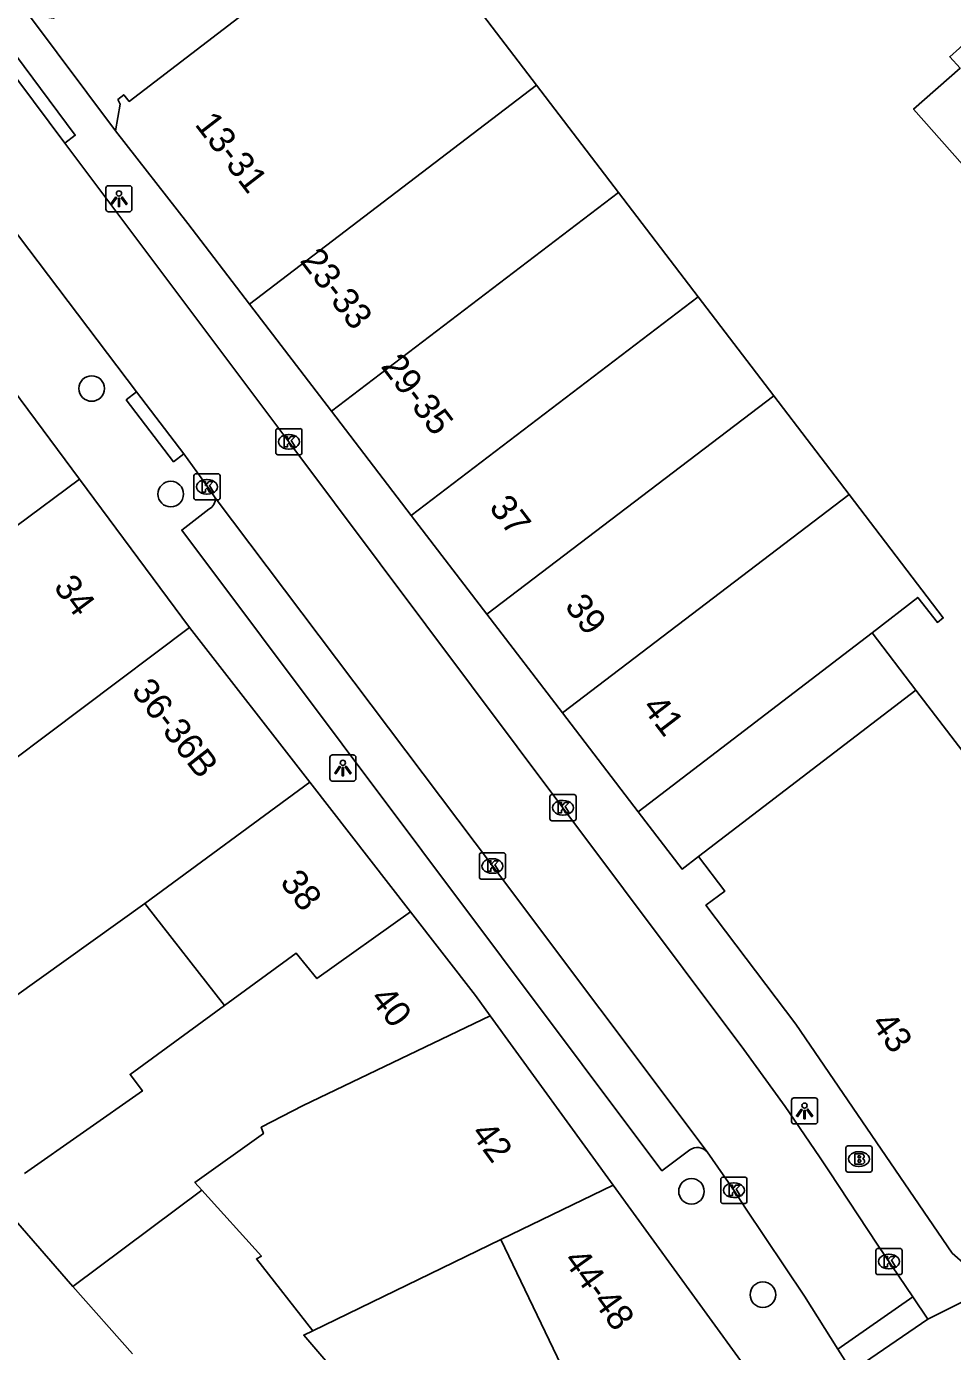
# Model space of a CAD drawing. Extents: x 160664 to 161506, y 382245 to 383288.
# Drawn here: x 161213 to 161248.4, y 383013.1 to 383063.8 of the extents above; entities that cross this region are included whole.
import ezdxf

# ---------------------------------------------------------------- set-up
doc = ezdxf.new("R2010")
doc.units = 0
for name, color, linetype in [('IMGEO_Boom', 7, 'Continuous'), ('IMGEO_Brandkraan', 7, 'Continuous'), ('IMGEO_Kolk', 7, 'Continuous'), ('IMGEO_Lichtpunt', 7, 'Continuous'), ('IMGEO_Pand', 7, 'Continuous'), ('IMGEO_Pand_nummerreeks', 7, 'Continuous'), ('IMGEO_Pand_overbouw', 7, 'Continuous'), ('IMGEO_Rijbaan_lokaal_gesloten', 7, 'Continuous'), ('IMGEO_Rijbaan_lokaal_open', 7, 'Continuous'), ('IMGEO_Voetpad_gesloten', 7, 'Continuous'), ('IMGEO_Voetpad_open', 7, 'Continuous')]:
    doc.layers.add(name, color=color, linetype=linetype)

msp = doc.modelspace()

# ---------------------------------------------------------------- linework, layer by layer
at = {"layer": 'IMGEO_Boom'}
for centre in [(161215.482, 383049.924), (161218.509, 383045.885), (161238.432, 383019.199), (161241.165, 383015.244)]:
    msp.add_circle(centre, 0.489, dxfattribs=at)
at = {"layer": 'IMGEO_Brandkraan'}
for p, q in [((161244.34, 383020.009), (161244.34, 383020.861)), ((161244.415, 383020.935), (161245.267, 383020.935)), ((161244.828, 383020.715), (161244.853, 383020.715)), ((161245.341, 383020.861), (161245.341, 383020.009)), ((161244.851, 383020.155), (161244.826, 383020.155)), ((161245.267, 383019.935), (161244.415, 383019.935))]:
    msp.add_line(p, q, dxfattribs=at)
for points in [[(161244.34, 383020.009), (161244.34, 383020.861)], [(161244.415, 383020.935), (161245.267, 383020.935)], [(161244.688, 383020.635), (161244.688, 383020.235), (161244.901, 383020.235)], [(161244.919, 383020.635), (161244.688, 383020.635)], [(161245.341, 383020.861), (161245.341, 383020.009)], [(161244.867, 383020.554), (161244.813, 383020.554), (161244.813, 383020.478)], [(161244.813, 383020.478), (161244.866, 383020.478)], [(161244.875, 383020.402), (161244.813, 383020.402), (161244.813, 383020.321)], [(161244.813, 383020.321), (161244.875, 383020.321)], [(161245.267, 383019.935), (161244.415, 383019.935)]]:
    msp.add_lwpolyline(points, dxfattribs=at)
for centre, radius, start, end in [((161244.417, 383020.859), 0.0765, 91.552, 178.448), ((161244.417, 383020.859), 0.0765, 91.552, 178.448), ((161244.923, 383020.49), 0.145, 59.4692, 91.5367), ((161244.948, 383020.537), 0.0922, 285.5137, 58.1501), ((161245.265, 383020.859), 0.0765, 1.552, 88.448), ((161245.265, 383020.859), 0.0765, 1.552, 88.448), ((161244.868, 383020.516), 0.0379, 267.8285, 90.9355), ((161244.876, 383020.361), 0.0404, 269.8759, 90.5077), ((161244.907, 383020.486), 0.251, 268.6676, 293.5347), ((161244.953, 383020.345), 0.105, 301.3115, 78.989), ((161244.417, 383020.011), 0.0765, 181.552, 268.448), ((161244.417, 383020.011), 0.0765, 181.552, 268.448), ((161245.265, 383020.011), 0.0765, 271.552, 358.448), ((161245.265, 383020.011), 0.0765, 271.552, 358.448)]:
    msp.add_arc(centre, radius, start, end, dxfattribs=at)
for centre, major_axis, ratio, start_param, end_param in [((161244.827, 383020.435), (-0.387, 0.002), 0.722429, 4.712389, 7.853982), ((161244.852, 383020.435), (-0.39, 0.002), 0.717154, 1.570796, 4.712389)]:
    msp.add_ellipse(centre, major_axis=major_axis, ratio=ratio, start_param=start_param, end_param=end_param, dxfattribs=at)
at = {"layer": 'IMGEO_Kolk'}
for p, q in [((161222.528, 383047.462), (161222.528, 383048.314)), ((161222.603, 383048.388), (161223.455, 383048.388)), ((161223.016, 383048.168), (161223.041, 383048.168)), ((161223.529, 383048.314), (161223.529, 383047.462)), ((161223.039, 383047.608), (161223.014, 383047.608)), ((161223.455, 383047.388), (161222.603, 383047.388)), ((161219.394, 383045.736), (161219.394, 383046.588)), ((161219.469, 383046.662), (161220.321, 383046.662)), ((161220.395, 383046.588), (161220.395, 383045.736)), ((161219.882, 383046.442), (161219.907, 383046.442)), ((161220.321, 383045.662), (161219.469, 383045.662)), ((161219.905, 383045.882), (161219.88, 383045.882)), ((161233.014, 383033.455), (161233.014, 383034.307)), ((161233.089, 383034.381), (161233.941, 383034.381)), ((161234.015, 383034.307), (161234.015, 383033.455)), ((161233.502, 383034.161), (161233.527, 383034.161)), ((161233.941, 383033.381), (161233.089, 383033.381)), ((161233.525, 383033.601), (161233.5, 383033.601)), ((161230.317, 383031.225), (161230.317, 383032.077)), ((161230.392, 383032.151), (161231.244, 383032.151)), ((161230.805, 383031.931), (161230.83, 383031.931)), ((161231.318, 383032.077), (161231.318, 383031.225)), ((161230.828, 383031.371), (161230.803, 383031.371)), ((161231.244, 383031.151), (161230.392, 383031.151)), ((161239.554, 383018.813), (161239.554, 383019.665)), ((161239.629, 383019.739), (161240.481, 383019.739)), ((161240.555, 383019.665), (161240.555, 383018.813)), ((161240.042, 383019.519), (161240.067, 383019.519)), ((161240.481, 383018.739), (161239.629, 383018.739)), ((161240.065, 383018.959), (161240.04, 383018.959)), ((161245.489, 383016.085), (161245.489, 383016.937)), ((161245.564, 383017.011), (161246.416, 383017.011)), ((161245.977, 383016.791), (161246.002, 383016.791)), ((161246.49, 383016.937), (161246.49, 383016.085)), ((161246, 383016.231), (161245.975, 383016.231)), ((161246.416, 383016.011), (161245.564, 383016.011))]:
    msp.add_line(p, q, dxfattribs=at)
for points in [[(161222.528, 383047.462), (161222.528, 383048.314)], [(161222.603, 383048.388), (161223.455, 383048.388)], [(161222.849, 383048.088), (161222.972, 383048.088), (161222.972, 383047.937), (161223.102, 383048.088), (161223.266, 383048.088), (161223.12, 383047.937), (161223.273, 383047.688), (161223.121, 383047.688), (161223.036, 383047.852), (161222.972, 383047.785), (161222.972, 383047.688), (161222.849, 383047.688), (161222.849, 383048.088)], [(161223.529, 383048.314), (161223.529, 383047.462)], [(161223.455, 383047.388), (161222.603, 383047.388)], [(161219.394, 383045.736), (161219.394, 383046.588)], [(161219.469, 383046.662), (161220.321, 383046.662)], [(161220.395, 383046.588), (161220.395, 383045.736)], [(161219.715, 383046.362), (161219.838, 383046.362), (161219.838, 383046.211), (161219.968, 383046.362), (161220.132, 383046.362), (161219.986, 383046.211), (161220.139, 383045.962), (161219.987, 383045.962), (161219.902, 383046.126), (161219.838, 383046.059), (161219.838, 383045.962), (161219.715, 383045.962), (161219.715, 383046.362)], [(161220.321, 383045.662), (161219.469, 383045.662)], [(161233.014, 383033.455), (161233.014, 383034.307)], [(161233.089, 383034.381), (161233.941, 383034.381)], [(161234.015, 383034.307), (161234.015, 383033.455)], [(161233.335, 383034.081), (161233.458, 383034.081), (161233.458, 383033.93), (161233.588, 383034.081), (161233.752, 383034.081), (161233.606, 383033.93), (161233.759, 383033.681), (161233.607, 383033.681), (161233.522, 383033.845), (161233.458, 383033.778), (161233.458, 383033.681), (161233.335, 383033.681), (161233.335, 383034.081)], [(161233.941, 383033.381), (161233.089, 383033.381)], [(161230.317, 383031.225), (161230.317, 383032.077)], [(161230.392, 383032.151), (161231.244, 383032.151)], [(161230.638, 383031.851), (161230.761, 383031.851), (161230.761, 383031.7), (161230.891, 383031.851), (161231.055, 383031.851), (161230.909, 383031.7), (161231.062, 383031.451), (161230.91, 383031.451), (161230.825, 383031.615), (161230.761, 383031.548), (161230.761, 383031.451), (161230.638, 383031.451), (161230.638, 383031.851)], [(161231.318, 383032.077), (161231.318, 383031.225)], [(161231.244, 383031.151), (161230.392, 383031.151)], [(161239.554, 383018.813), (161239.554, 383019.665)], [(161239.629, 383019.739), (161240.481, 383019.739)], [(161240.555, 383019.665), (161240.555, 383018.813)], [(161239.875, 383019.439), (161239.998, 383019.439), (161239.998, 383019.288), (161240.128, 383019.439), (161240.292, 383019.439), (161240.146, 383019.288), (161240.299, 383019.039), (161240.147, 383019.039), (161240.062, 383019.203), (161239.998, 383019.136), (161239.998, 383019.039), (161239.875, 383019.039), (161239.875, 383019.439)], [(161240.481, 383018.739), (161239.629, 383018.739)], [(161245.489, 383016.085), (161245.489, 383016.937)], [(161245.564, 383017.011), (161246.416, 383017.011)], [(161245.81, 383016.711), (161245.933, 383016.711), (161245.933, 383016.56), (161246.063, 383016.711), (161246.227, 383016.711), (161246.081, 383016.56), (161246.234, 383016.311), (161246.082, 383016.311), (161245.997, 383016.475), (161245.933, 383016.408), (161245.933, 383016.311), (161245.81, 383016.311), (161245.81, 383016.711)], [(161246.49, 383016.937), (161246.49, 383016.085)], [(161246.416, 383016.011), (161245.564, 383016.011)]]:
    msp.add_lwpolyline(points, dxfattribs=at)
for centre, start, end in [((161222.605, 383048.312), 91.552, 178.448), ((161222.605, 383048.312), 91.552, 178.448), ((161223.453, 383048.312), 1.552, 88.448), ((161223.453, 383048.312), 1.552, 88.448), ((161222.605, 383047.464), 181.552, 268.448), ((161222.605, 383047.464), 181.552, 268.448), ((161223.453, 383047.464), 271.552, 358.448), ((161223.453, 383047.464), 271.552, 358.448), ((161219.471, 383046.586), 91.552, 178.448), ((161219.471, 383046.586), 91.552, 178.448), ((161220.319, 383046.586), 1.552, 88.448), ((161220.319, 383046.586), 1.552, 88.448), ((161219.471, 383045.738), 181.552, 268.448), ((161219.471, 383045.738), 181.552, 268.448), ((161220.319, 383045.738), 271.552, 358.448), ((161220.319, 383045.738), 271.552, 358.448), ((161233.091, 383034.305), 91.552, 178.448), ((161233.091, 383034.305), 91.552, 178.448), ((161233.939, 383034.305), 1.552, 88.448), ((161233.939, 383034.305), 1.552, 88.448), ((161233.091, 383033.457), 181.552, 268.448), ((161233.091, 383033.457), 181.552, 268.448), ((161233.939, 383033.457), 271.552, 358.448), ((161233.939, 383033.457), 271.552, 358.448), ((161230.394, 383032.075), 91.552, 178.448), ((161230.394, 383032.075), 91.552, 178.448), ((161231.242, 383032.075), 1.552, 88.448), ((161231.242, 383032.075), 1.552, 88.448), ((161230.394, 383031.227), 181.552, 268.448), ((161230.394, 383031.227), 181.552, 268.448), ((161231.242, 383031.227), 271.552, 358.448), ((161231.242, 383031.227), 271.552, 358.448), ((161239.631, 383019.663), 91.552, 178.448), ((161239.631, 383019.663), 91.552, 178.448), ((161240.479, 383019.663), 1.552, 88.448), ((161240.479, 383019.663), 1.552, 88.448), ((161239.631, 383018.815), 181.552, 268.448), ((161239.631, 383018.815), 181.552, 268.448), ((161240.479, 383018.815), 271.552, 358.448), ((161240.479, 383018.815), 271.552, 358.448), ((161245.566, 383016.935), 91.552, 178.448), ((161245.566, 383016.935), 91.552, 178.448), ((161246.414, 383016.935), 1.552, 88.448), ((161246.414, 383016.935), 1.552, 88.448), ((161245.566, 383016.087), 181.552, 268.448), ((161245.566, 383016.087), 181.552, 268.448), ((161246.414, 383016.087), 271.552, 358.448), ((161246.414, 383016.087), 271.552, 358.448)]:
    msp.add_arc(centre, 0.0765, start, end, dxfattribs=at)
for centre, major_axis, ratio, start_param, end_param in [((161223.015, 383047.888), (-0.387, 0.002), 0.722429, 4.712389, 7.853982), ((161223.04, 383047.888), (-0.39, 0.002), 0.717154, 1.570796, 4.712389), ((161219.881, 383046.162), (-0.387, 0.002), 0.722429, 4.712389, 7.853982), ((161219.906, 383046.162), (-0.39, 0.002), 0.717154, 1.570796, 4.712389), ((161233.501, 383033.881), (-0.387, 0.002), 0.722429, 4.712389, 7.853982), ((161233.526, 383033.881), (-0.39, 0.002), 0.717154, 1.570796, 4.712389), ((161230.804, 383031.651), (-0.387, 0.002), 0.722429, 4.712389, 7.853982), ((161230.829, 383031.651), (-0.39, 0.002), 0.717154, 1.570796, 4.712389), ((161240.041, 383019.239), (-0.387, 0.002), 0.722429, 4.712389, 7.853982), ((161240.066, 383019.239), (-0.39, 0.002), 0.717154, 1.570796, 4.712389), ((161245.976, 383016.511), (-0.387, 0.002), 0.722429, 4.712389, 7.853982), ((161246.001, 383016.511), (-0.39, 0.002), 0.717154, 1.570796, 4.712389)]:
    msp.add_ellipse(centre, major_axis=major_axis, ratio=ratio, start_param=start_param, end_param=end_param, dxfattribs=at)
at = {"layer": 'IMGEO_Lichtpunt'}
for p, q in [((161216.931, 383057.688), (161216.123, 383057.688)), ((161216.931, 383057.688), (161216.123, 383057.688)), ((161216.029, 383057.593), (161216.029, 383056.786)), ((161216.029, 383057.593), (161216.029, 383056.786)), ((161217.025, 383056.786), (161217.025, 383057.593)), ((161217.025, 383056.786), (161217.025, 383057.593)), ((161216.123, 383056.692), (161216.931, 383056.692)), ((161216.123, 383056.692), (161216.931, 383056.692)), ((161224.595, 383035.804), (161224.595, 383034.997)), ((161224.595, 383035.804), (161224.595, 383034.997)), ((161225.497, 383035.899), (161224.689, 383035.899)), ((161225.497, 383035.899), (161224.689, 383035.899)), ((161225.591, 383034.997), (161225.591, 383035.804)), ((161225.591, 383034.997), (161225.591, 383035.804)), ((161224.689, 383034.903), (161225.497, 383034.903)), ((161224.689, 383034.903), (161225.497, 383034.903)), ((161242.261, 383022.682), (161242.261, 383021.875)), ((161242.261, 383022.682), (161242.261, 383021.875)), ((161243.163, 383022.777), (161242.355, 383022.777)), ((161243.163, 383022.777), (161242.355, 383022.777)), ((161243.257, 383021.875), (161243.257, 383022.682)), ((161243.257, 383021.875), (161243.257, 383022.682)), ((161242.355, 383021.781), (161243.163, 383021.781)), ((161242.355, 383021.781), (161243.163, 383021.781))]:
    msp.add_line(p, q, dxfattribs=at)
for points in [[(161216.403, 383057.257), (161216.442, 383057.229), (161216.254, 383056.967), (161216.216, 383056.994), (161216.403, 383057.257)], [(161216.505, 383057.209), (161216.552, 383057.209), (161216.552, 383056.887), (161216.505, 383056.887), (161216.505, 383057.209)], [(161216.615, 383057.229), (161216.653, 383057.256), (161216.84, 383056.994), (161216.801, 383056.966), (161216.615, 383057.229)], [(161224.969, 383035.468), (161225.008, 383035.44), (161224.82, 383035.178), (161224.782, 383035.205), (161224.969, 383035.468)], [(161225.071, 383035.42), (161225.118, 383035.42), (161225.118, 383035.098), (161225.071, 383035.098), (161225.071, 383035.42)], [(161225.181, 383035.44), (161225.219, 383035.467), (161225.406, 383035.205), (161225.367, 383035.177), (161225.181, 383035.44)], [(161242.635, 383022.346), (161242.674, 383022.318), (161242.486, 383022.056), (161242.448, 383022.083), (161242.635, 383022.346)], [(161242.737, 383022.298), (161242.784, 383022.298), (161242.784, 383021.976), (161242.737, 383021.976), (161242.737, 383022.298)], [(161242.847, 383022.318), (161242.885, 383022.345), (161243.072, 383022.083), (161243.033, 383022.055), (161242.847, 383022.318)]]:
    msp.add_lwpolyline(points, dxfattribs=at)
for centre in [(161216.528, 383057.391), (161225.094, 383035.602), (161242.76, 383022.48)]:
    msp.add_circle(centre, 0.0994, dxfattribs=at)
for centre, start, end in [((161216.123, 383057.593), 90, 180), ((161216.123, 383057.593), 90, 180), ((161216.931, 383057.593), 0, 90), ((161216.931, 383057.593), 0, 90), ((161216.123, 383056.786), 180, 270), ((161216.123, 383056.786), 180, 270), ((161216.931, 383056.786), 270, 0), ((161216.931, 383056.786), 270, 360), ((161224.689, 383035.804), 90, 180), ((161224.689, 383035.804), 90, 180), ((161225.497, 383035.804), 0, 90), ((161225.497, 383035.804), 0, 90), ((161224.689, 383034.997), 180, 270), ((161224.689, 383034.997), 180, 270), ((161225.497, 383034.997), 270, 0), ((161225.497, 383034.997), 270, 360), ((161242.355, 383022.682), 90, 180), ((161242.355, 383022.682), 90, 180), ((161243.163, 383022.682), 0, 90), ((161243.163, 383022.682), 0, 90), ((161242.355, 383021.875), 180, 270), ((161242.355, 383021.875), 180, 270), ((161243.163, 383021.875), 270, 0), ((161243.163, 383021.875), 270, 360)]:
    msp.add_arc(centre, 0.0946, start, end, dxfattribs=at)
at = {"layer": 'IMGEO_Pand'}
for points in [[(161229.123, 383068.456), (161230.103, 383067.172), (161228.903, 383066.257), (161232.503, 383061.539)], [(161223.394, 383065.879), (161220.891, 383063.959), (161216.923, 383060.916), (161216.712, 383061.167), (161216.488, 383060.984), (161216.579, 383060.809), (161216.398, 383059.792)], [(161255.983, 383040.202), (161261.141, 383044.565), (161246.93, 383060.62), (161248.708, 383062.181), (161248.317, 383062.62), (161248.685, 383062.95), (161248.77, 383063.026)], [(161232.503, 383061.539), (161221.519, 383053.156)], [(161232.503, 383061.539), (161235.639, 383057.431)], [(161221.519, 383053.156), (161219.157, 383056.241), (161216.398, 383059.792)], [(161224.661, 383049.052), (161235.639, 383057.431)], [(161235.639, 383057.431), (161238.692, 383053.431)], [(161224.661, 383049.052), (161221.519, 383053.156)], [(161238.692, 383053.431), (161227.713, 383045.066)], [(161238.692, 383053.431), (161241.58, 383049.647)], [(161210.498, 383052.526), (161215.014, 383046.451)], [(161230.606, 383041.287), (161241.58, 383049.647)], [(161241.58, 383049.647), (161244.468, 383045.864)], [(161227.713, 383045.066), (161224.661, 383049.052)], [(161209.376, 383042.279), (161209.753, 383042.558), (161210.131, 383042.838), (161215.014, 383046.451)], [(161215.014, 383046.451), (161219.232, 383040.778)], [(161244.468, 383045.864), (161233.5, 383037.508)], [(161244.468, 383045.864), (161248.069, 383041.146), (161247.842, 383040.973), (161247.092, 383041.927), (161245.343, 383040.569)], [(161230.606, 383041.287), (161227.713, 383045.066)], [(161233.5, 383037.508), (161230.606, 383041.287)], [(161219.232, 383040.778), (161211.071, 383034.655), (161210.819, 383034.459)], [(161219.232, 383040.778), (161223.829, 383034.858)], [(161236.396, 383033.726), (161245.343, 383040.569)], [(161245.343, 383040.569), (161247.016, 383038.381)], [(161238.697, 383032.019), (161247.016, 383038.381)], [(161247.016, 383038.381), (161249.693, 383034.881)], [(161236.396, 383033.726), (161233.5, 383037.508)], [(161223.829, 383034.858), (161217.511, 383030.214)], [(161223.829, 383034.858), (161227.678, 383029.901)], [(161238.697, 383032.019), (161238.074, 383031.534), (161236.396, 383033.726)], [(161250.049, 383015.596), (161249.67, 383016.167), (161248.929, 383016.376), (161248.411, 383016.838), (161242.431, 383025.603), (161238.985, 383030.145), (161239.703, 383030.685), (161238.697, 383032.019)], [(161209.44, 383024.155), (161211.484, 383025.898), (161217.511, 383030.214)], [(161217.511, 383030.214), (161220.566, 383026.315)], [(161220.566, 383026.315), (161223.312, 383028.313), (161224.098, 383027.342), (161227.678, 383029.901)], [(161227.678, 383029.901), (161230.169, 383026.694), (161230.732, 383025.919)], [(161220.566, 383026.315), (161216.952, 383023.676), (161217.426, 383023.04), (161212.908, 383019.887)], [(161230.732, 383025.919), (161223.573, 383022.478), (161221.972, 383021.65), (161222.053, 383021.41), (161219.436, 383019.539), (161219.7, 383019.246)], [(161230.732, 383025.919), (161235.44, 383019.435)], [(161219.7, 383019.246), (161214.76, 383015.551)], [(161223.939, 383013.865), (161221.787, 383016.614), (161221.977, 383016.721), (161219.7, 383019.246)], [(161235.44, 383019.435), (161231.135, 383017.35)], [(161235.44, 383019.435), (161240.886, 383011.935), (161240.43, 383009.855)], [(161214.76, 383015.551), (161211.708, 383019.05)], [(161223.939, 383013.865), (161231.135, 383017.35)], [(161231.135, 383017.35), (161235.76, 383007.732)], [(161214.76, 383015.551), (161217.039, 383012.986)], [(161230.677, 383005.422), (161223.597, 383013.7), (161223.939, 383013.865)]]:
    msp.add_lwpolyline(points, dxfattribs=at)
at = {"layer": 'IMGEO_Pand_overbouw'}
msp.add_lwpolyline([(161223.394, 383065.879), (161223.102, 383066.191), (161222.74, 383065.906), (161220.273, 383069.067), (161217.984, 383067.161), (161214.025, 383064.105), (161213.071, 383064.235), (161216.398, 383059.792), (161216.579, 383060.809), (161216.488, 383060.984), (161216.712, 383061.167), (161216.923, 383060.916), (161220.891, 383063.959)], close=True, dxfattribs=at)
at = {"layer": 'IMGEO_Rijbaan_lokaal_gesloten'}
for centre, radius, start, end in [((161159.359, 383172.443), 185.301, 295.57682, 302.36707), ((161147.996, 383191.976), 209.72, 296.07256, 302.19031)]:
    msp.add_arc(centre, radius, start, end, dxfattribs=at)
at = {"layer": 'IMGEO_Rijbaan_lokaal_open'}
for points in [[(161214.455, 383059.319), (161211.487, 383063.289)], [(161214.455, 383059.319), (161223.024, 383047.887), (161233.51, 383033.88), (161240.439, 383024.629), (161242.02, 383022.442), (161243.328, 383020.516), (161243.691, 383019.982), (161245.569, 383017.141), (161246.9, 383015.165)], [(161212.331, 383056.241), (161217.2, 383049.792)], [(161217.2, 383049.792), (161219.013, 383047.426)], [(161219.013, 383047.426), (161219.999, 383046.05), (161220.21, 383045.74)], [(161220.21, 383045.74), (161230.815, 383031.652), (161239.028, 383020.707)], [(161239.028, 383020.707), (161240.052, 383019.24), (161240.505, 383018.561), (161242.753, 383015.189), (161244.035, 383013.152)], [(161244.035, 383013.152), (161246.9, 383015.165)]]:
    msp.add_lwpolyline(points, dxfattribs=at)
at = {"layer": 'IMGEO_Voetpad_gesloten'}
for points in [[(161246.9, 383015.165), (161247.482, 383014.311)], [(161247.482, 383014.311), (161244.563, 383012.322)], [(161244.035, 383013.152), (161244.563, 383012.322)]]:
    msp.add_lwpolyline(points, dxfattribs=at)
at = {"layer": 'IMGEO_Voetpad_open'}
for points in [[(161216.398, 383059.792), (161213.071, 383064.235)], [(161211.487, 383063.289), (161211.887, 383063.588), (161214.855, 383059.618), (161214.455, 383059.319)], [(161219.013, 383047.426), (161218.617, 383047.122), (161216.804, 383049.488), (161217.2, 383049.792)], [(161238.369, 383020.782), (161237.301, 383019.986), (161218.932, 383044.507), (161219.969, 383045.313)], [(161250.049, 383015.596), (161247.482, 383014.311)]]:
    msp.add_lwpolyline(points, dxfattribs=at)
for centre, radius, start, end in [((161219.801, 383045.689), 0.412, 294.0721, 7.0469), ((161238.657, 383020.379), 0.496, 41.4986, 125.5158)]:
    msp.add_arc(centre, radius, start, end, dxfattribs=at)

# ---------------------------------------------------------------- texts
at = {"layer": 'IMGEO_Pand_nummerreeks'}
for s, rotation, p in [('13-31', 307.6573, (161219.399, 383060.028)), ('23-33', 307.439, (161223.422, 383054.816)), ('29-35', 307.439, (161226.519, 383050.771)), ('37', 307.4357, (161230.658, 383045.364)), ('34', 306.629, (161213.998, 383042.322)), ('39', 307.4453, (161233.551, 383041.586)), ('36-36B', 307.8322, (161216.972, 383038.339)), ('41', 307.4425, (161236.514, 383037.715)), ('38', 307.8313, (161222.658, 383031.018)), ('40', 307.477, (161226.101, 383026.568)), ('43', 305.3118, (161245.276, 383025.622)), ('42', 306.1896, (161229.961, 383021.416)), ('44-48', 305.8073, (161233.505, 383016.56))]:
    msp.add_text(s, height=1, rotation=rotation, dxfattribs=at).set_placement(p)

doc.saveas('drawing.dxf')
